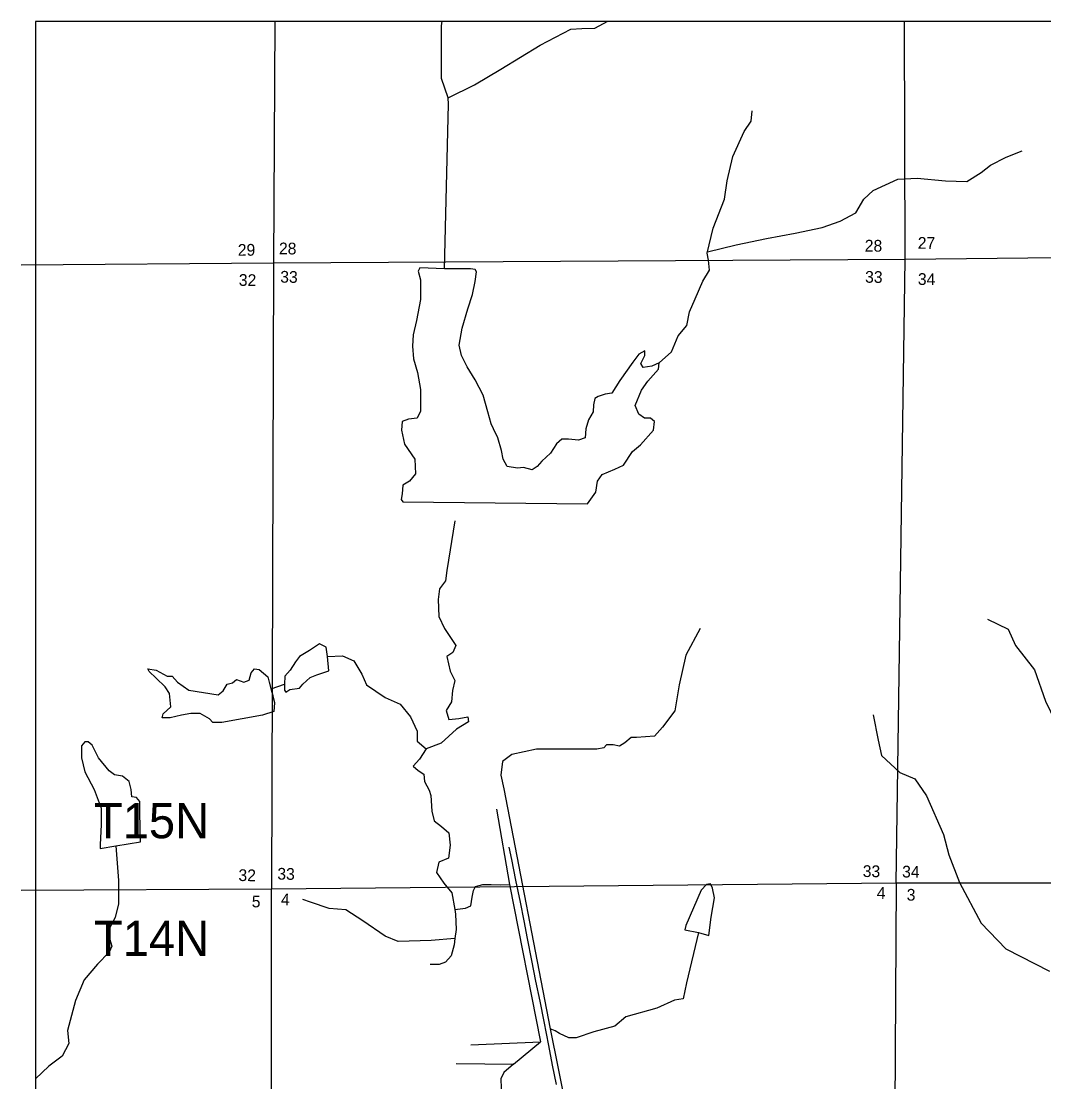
# Model space of a CAD drawing. Extents: x 1670563 to 1761545, y 515755 to 578944.
# Drawn here: x 1670563 to 1679266, y 563346 to 572371 of the extents above; entities that cross this region are included whole.
import ezdxf

# ---------------------------------------------------------------- set-up
doc = ezdxf.new("R2010")
doc.units = 0
for name, color, linetype in [('4_text', 7, 'Continuous'), ('4_TwnRge', 7, 'Continuous'), ('5_sectionlines', 7, 'Continuous'), ('62_text', 7, 'Continuous'), ('RR Tracks', 7, 'Continuous'), ('SHP_LINE', 7, 'Continuous'), ('STREETCL', 7, 'Continuous')]:
    doc.layers.add(name, color=color, linetype=linetype)

# ---------------------------------------------------------------- blocks, each defined once
blk = doc.blocks.new('RR TRACKS02')
at = {"layer": 'RR Tracks'}
for p, q in [((1674712.8, 565343.8), (1674736.6, 565238.3)), ((1674736.6, 565238.3), (1674771.2, 565061.9)), ((1674771.2, 565061.9), (1674809.5, 564875.3)), ((1674809.5, 564875.3), (1674839.9, 564715.7)), ((1674839.9, 564715.7), (1674869.5, 564566.1)), ((1674869.5, 564566.1), (1674905.7, 564379.4)), ((1674905.7, 564379.4), (1674941.4, 564202.1)), ((1674941.4, 564202.1), (1674976, 564033.5)), ((1674976, 564033.5), (1675010.9, 563859.2)), ((1675010.9, 563859.2), (1675050, 563653.6)), ((1675050, 563653.6), (1675082.9, 563487.5)), ((1675082.9, 563487.5), (1675116.2, 563322.2))]:
    blk.add_line(p, q, dxfattribs=at)
blk = doc.blocks.new('BORDER02')
blk.add_lwpolyline([(1670683.5, 515755.5), (1761545.3, 515755.5), (1761545.3, 572369.4), (1670683.5, 572369.4)], close=True)
blk = doc.blocks.new('A$C7196343B')
at = {"layer": '4_text'}
for s, p in [('T15N', (134.3, 49171.9)), ('T14N', (134.3, 48170.9))]:
    blk.add_text(s, height=300, dxfattribs=at).set_placement(p)

msp = doc.modelspace()

# ---------------------------------------------------------------- linework, layer by layer
at = {"layer": '4_TwnRge'}
msp.add_lwpolyline([(1683270, 565036.6), (1678010.6, 565035.6), (1672694.7, 564986.2), (1670563.1, 564975.1)], dxfattribs=at)
at = {"layer": '5_sectionlines'}
for points in [[(1672720.3, 572370.1), (1672710.8, 570312), (1672694.7, 564986.2)], [(1678010.6, 565035.6), (1678086.5, 570343.1), (1678081.1, 572370.1)], [(1683305, 570399.9), (1678086.5, 570343.1), (1672710.8, 570312), (1670563.1, 570295.4)], [(1678010.6, 565035.6), (1677977.7, 559756.7), (1677931.5, 554408.9), (1677884.5, 549117.2), (1677863.7, 543809.9), (1677796.8, 538521.9), (1677728, 533231.8)], [(1672447.3, 533114.9), (1672520.1, 538401.1), (1672611, 543689.6), (1672621, 549044.8), (1672690, 554335), (1672694.8, 559648.1), (1672694.7, 564986.2)]]:
    msp.add_lwpolyline(points, dxfattribs=at)
at = {"layer": 'SHP_LINE'}
for p, q in [((1674141, 572332), (1674145.3, 572370.8)), ((1675445, 572313), (1675556.3, 572370.8)), ((1674141, 572085), (1674141, 572332)), ((1674980, 572167), (1675241, 572303)), ((1675241, 572303), (1675334, 572308)), ((1675334, 572308), (1675445, 572313)), ((1674645, 571964), (1674980, 572167)), ((1674141, 571882), (1674141, 572085)), ((1674422, 571828), (1674645, 571964)), ((1674196, 571719), (1674141, 571882)), ((1674196, 571719), (1674422, 571828)), ((1674201, 571666), (1674196, 571719)), ((1674165, 570263), (1674201, 571666)), ((1671369, 565354), (1671391, 565059)), ((1671391, 565059), (1671391, 564861)), ((1671391, 564861), (1671363, 564743)), ((1671363, 564743), (1671318, 564658)), ((1671318, 564658), (1671318, 564557)), ((1671335, 564500), (1671312, 564449)), ((1671318, 564557), (1671335, 564500)), ((1671312, 564449), (1671211, 564348)), ((1671211, 564348), (1671098, 564213)), ((1671098, 564213), (1671024, 564038)), ((1671024, 564038), (1670957, 563784)), ((1670957, 563784), (1670968, 563671)), ((1670968, 563671), (1670912, 563564)), ((1670912, 563564), (1670799, 563479)), ((1670799, 563479), (1670683.5, 563370.3))]:
    msp.add_line(p, q, dxfattribs=at)
for points in [[(1675993, 569464), (1676097, 569558), (1676155, 569694), (1676227, 569781), (1676252, 569897), (1676300, 570009), (1676363, 570159), (1676421, 570251), (1676412, 570338), (1676402, 570396), (1676451, 570610), (1676548, 570857), (1676572, 571012), (1676620, 571220), (1676717, 571433), (1676775, 571520), (1676785, 571608)], [(1676405, 570408), (1676649, 570469), (1676906, 570522), (1677149, 570566), (1677381, 570615), (1677532, 570668), (1677668, 570740), (1677735, 570857), (1677813, 570929), (1678024, 571026), (1678189, 571036), (1678431, 571012), (1678611, 571007), (1678732, 571084), (1678814, 571147), (1678945, 571215), (1679081, 571269)], [(1674165, 570263), (1673957, 570273), (1673942, 570244), (1673961, 570171), (1673961, 570002), (1673927, 569823), (1673898, 569701), (1673894, 569605), (1673903, 569498), (1673937, 569382), (1673961, 569236), (1673961, 569052), (1673932, 568994), (1673860, 568984), (1673806, 568965), (1673801, 568892), (1673826, 568771), (1673913, 568645), (1673918, 568519), (1673869, 568456), (1673811, 568422), (1673806, 568350), (1673797, 568301), (1673811, 568282), (1675382, 568263), (1675455, 568364), (1675469, 568456), (1675508, 568514), (1675615, 568558), (1675688, 568592), (1675765, 568708), (1675833, 568766), (1675945, 568892), (1675954, 568965), (1675920, 568994), (1675867, 568994), (1675819, 569028), (1675789, 569101), (1675843, 569231), (1675896, 569309), (1675988, 569411), (1675993, 569464), (1675930, 569435), (1675857, 569425), (1675838, 569459), (1675872, 569527), (1675872, 569566), (1675819, 569537), (1675770, 569469), (1675658, 569314), (1675591, 569207), (1675532, 569198), (1675474, 569178), (1675445, 569159), (1675435, 569106), (1675431, 569047), (1675392, 568980), (1675368, 568902), (1675363, 568825), (1675305, 568805), (1675222, 568815), (1675164, 568815), (1675120, 568776), (1675067, 568694), (1674994, 568626), (1674955, 568582), (1674912, 568553), (1674839, 568573), (1674786, 568568), (1674698, 568582), (1674664, 568645), (1674650, 568718), (1674621, 568825), (1674582, 568902), (1674563, 568946), (1674534, 569047), (1674495, 569188), (1674427, 569319), (1674359, 569430), (1674311, 569527), (1674291, 569614), (1674315, 569760), (1674364, 569924), (1674403, 570045), (1674427, 570157), (1674437, 570239), (1674427, 570259), (1674388, 570263), (1674165, 570263)], [(1674253, 568119), (1674185, 567698), (1674175, 567610), (1674122, 567542), (1674112, 567450), (1674117, 567305), (1674166, 567203), (1674263, 567058), (1674238, 567000), (1674185, 566966), (1674214, 566840), (1674253, 566762), (1674234, 566675), (1674224, 566578), (1674180, 566506), (1674204, 566428), (1674287, 566438), (1674364, 566452), (1674369, 566409), (1674268, 566346), (1674137, 566229), (1674010, 566178)], [(1678787, 567283), (1678964, 567199), (1679026, 567060), (1679187, 566853), (1679280, 566584), (1679364, 566415), (1679503, 566307), (1679649, 566292), (1679787, 566253), (1679872, 566154), (1680026, 566031), (1680226, 565954), (1680357, 565931), (1680541, 565861), (1680664, 565831)], [(1676343, 567203), (1676220, 566975), (1676162, 566725), (1676127, 566504), (1676022, 566364), (1675952, 566288), (1675800, 566276), (1675754, 566276), (1675701, 566230), (1675655, 566201), (1675602, 566212), (1675544, 566212), (1675521, 566189), (1675462, 566177), (1675247, 566177), (1674949, 566177), (1674740, 566131), (1674658, 566073), (1674646, 565956), (1674670, 565840), (1675066, 563798)], [(1673169, 566966), (1673158, 567045), (1673102, 567074), (1673017, 567017), (1672932, 566966), (1672899, 566921), (1672853, 566848), (1672808, 566797), (1672803, 566730), (1672803, 566679), (1672814, 566662), (1672848, 566684), (1672932, 566696), (1672961, 566730), (1673023, 566786), (1673079, 566809), (1673164, 566837), (1673181, 566842), (1673169, 566966)], [(1673169, 566966), (1673299, 566972), (1673395, 566927), (1673463, 566814), (1673502, 566724), (1673660, 566617), (1673787, 566560), (1673877, 566453), (1673934, 566329), (1673934, 566244), (1674010, 566178)], [(1672690, 566690), (1672718, 566572), (1672712, 566498), (1672616, 566465), (1672272, 566403), (1672193, 566403), (1672165, 566436), (1672086, 566481), (1672007, 566481), (1671928, 566465), (1671832, 566442), (1671764, 566442), (1671770, 566476), (1671837, 566538), (1671826, 566651), (1671787, 566707), (1671713, 566780), (1671651, 566837), (1671640, 566859), (1671713, 566848), (1671804, 566797), (1671849, 566797), (1671894, 566747), (1671990, 566679), (1672238, 566639), (1672283, 566673), (1672317, 566730), (1672362, 566741), (1672396, 566769), (1672458, 566747), (1672503, 566763), (1672520, 566825), (1672549, 566859), (1672588, 566854), (1672661, 566792), (1672673, 566747), (1672718, 566572)], [(1672690, 566690), (1672803, 566730)], [(1677813, 566470), (1677858, 566252), (1677886, 566124), (1678040, 565979), (1678168, 565924), (1678268, 565779), (1678414, 565451), (1678459, 565278), (1678550, 565042), (1678732, 564696), (1678942, 564478), (1679315, 564287)], [(1671369, 565354), (1671578, 565387), (1671572, 565636), (1671572, 565731), (1671544, 565765), (1671504, 565771), (1671499, 565833), (1671482, 565901), (1671425, 565946), (1671358, 565957), (1671313, 565991), (1671222, 566104), (1671166, 566211), (1671132, 566239), (1671104, 566239), (1671075, 566205), (1671075, 566104), (1671104, 565985), (1671183, 565833), (1671245, 565675), (1671245, 565534), (1671234, 565365), (1671234, 565331), (1671369, 565354)], [(1674010, 566178), (1673952, 566091), (1673899, 566033), (1673942, 565994), (1673991, 565965), (1673996, 565902), (1674034, 565829), (1674049, 565781), (1674059, 565650), (1674078, 565568), (1674141, 565519), (1674204, 565466), (1674214, 565359), (1674199, 565248), (1674117, 565214), (1674097, 565127), (1674160, 565035), (1674229, 564954), (1674253, 564811)], [(1674609, 565667), (1674720, 565024)], [(1676327, 564616), (1676415, 564592), (1676435, 564747), (1676463, 564911), (1676447, 564994), (1676431, 565030), (1676395, 565026), (1676351, 564978), (1676220, 564675), (1676212, 564639), (1676327, 564616)], [(1674253, 564811), (1674344, 564823), (1674389, 564843), (1674402, 564918), (1674412, 564975), (1674429, 565007), (1674491, 565025), (1674562, 565025), (1674645, 565022), (1674720, 565024)], [(1674720, 565024), (1674982, 563687)], [(1674255, 564566), (1674052, 564548), (1673866, 564543), (1673772, 564541), (1673662, 564586), (1673470, 564715), (1673326, 564809), (1673185, 564821), (1673025, 564875), (1672961, 564897)], [(1674253, 564811), (1674259, 564772), (1674265, 564641), (1674255, 564566)], [(1676327, 564616), (1676224, 564189), (1676196, 564053), (1676124, 564041), (1675972, 563974), (1675708, 563899), (1675616, 563819), (1675436, 563772), (1675285, 563720), (1675225, 563720), (1675145, 563756), (1675109, 563780), (1675066, 563798)], [(1674255, 564566), (1674248, 564511), (1674222, 564417), (1674175, 564363), (1674120, 564344), (1674043, 564344)], [(1675066, 563798), (1675489, 561700)], [(1674390, 563661), (1674982, 563687)], [(1674753, 563497), (1674982, 563687)], [(1674266, 563501), (1674753, 563497)], [(1674753, 563497), (1674670, 563424), (1674646, 563372), (1674650, 563212), (1674682, 562985), (1674761, 562463), (1674861, 561913), (1674933, 561503)]]:
    msp.add_lwpolyline(points, dxfattribs=at)

# ---------------------------------------------------------------- block references
msp.add_blockref('A$C7196343B', (1671047, 516246.4))
at = {"layer": 'STREETCL'}
for name in ['BORDER02', 'RR TRACKS02']:
    msp.add_blockref(name, (0, 0), dxfattribs=at)

# ---------------------------------------------------------------- texts
at = {"layer": '62_text'}
for s, rotation, p in [('27', 359.40318, (1678193, 570434.7)), ('29', 0.44217, (1672406.7, 570374.5)), ('28', 359.40318, (1672756.4, 570387.4)), ('28', 359.40318, (1677742.1, 570411.1)), ('32', 359.08117, (1672414.3, 570119.3)), ('33', 358.9268, (1672766.8, 570146.6)), ('33', 358.9268, (1677744.7, 570145.9)), ('34', 358.92674, (1678193.8, 570127.5)), ('32', 359.08117, (1672411.3, 565054.9)), ('33', 358.92765, (1672742, 565066.8)), ('33', 358.92762, (1677724.5, 565089.3)), ('34', 358.92762, (1678059.7, 565085.2)), ('4', 358.92767, (1672773.2, 564848.7)), ('4', 358.92764, (1677844.2, 564903.9)), ('3', 358.92764, (1678098.7, 564888.1)), ('5', 357.91709, (1672523.8, 564831.9))]:
    msp.add_text(s, height=100, rotation=rotation, dxfattribs=at).set_placement(p)

doc.saveas('drawing.dxf')
